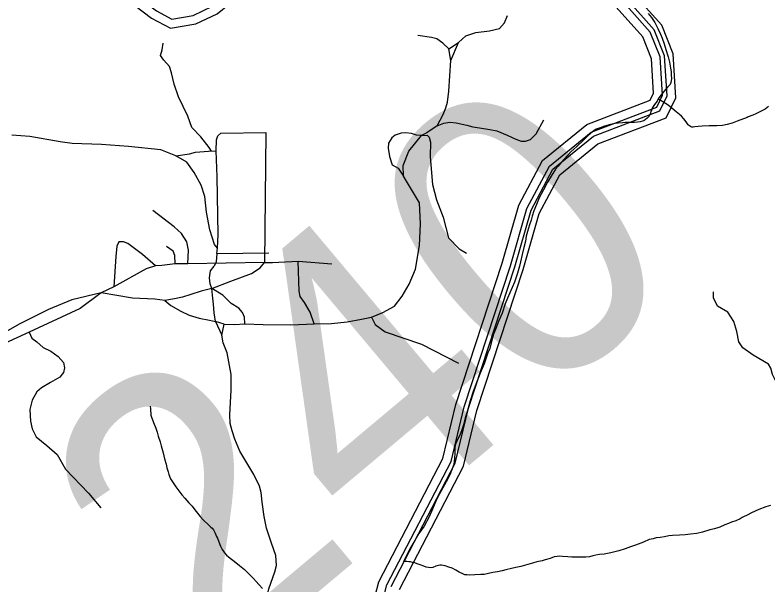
# Model space of a CAD drawing. Extents: x 2001466 to 31450019, y -30647475 to 847247.
# Drawn here: x 2150565 to 2156173, y 714476 to 718722 of the extents above; entities that cross this region are included whole.
import ezdxf

# ---------------------------------------------------------------- set-up
doc = ezdxf.new("R2010")
doc.units = 0
for name, color, linetype in [('Exist Hydrographic Buffer Line', 7, 'Continuous'), ('Exist Hydrographic Misc Water Feature', 7, 'Continuous'), ('Exist Hydrographic River Shore', 7, 'Continuous'), ('Exist Road Non-System Type 51', 7, 'Continuous'), ('Exist Road Secondary Structure Standard Bridge Number Label', 7, 'Continuous')]:
    doc.layers.add(name, color=color, linetype=linetype)

msp = doc.modelspace()

# ---------------------------------------------------------------- linework, layer by layer
at = {"layer": 'Exist Hydrographic Buffer Line'}
for points in [[(2151382.6, 718934.9), (2151618.2, 718753.2), (2151733.5, 718691.9), (2151891.1, 718719.7), (2152036, 718787.5), (2152212.1, 718933.4)], [(2153285.6, 714280.4), (2153335.5, 714476.5), (2153813.7, 715395), (2153911.2, 715801.7), (2154255.4, 716854.6), (2154377.7, 717279.8), (2154545.2, 717595.9), (2154856.8, 717849.3), (2155344.3, 718034.7), (2155388.3, 718125.6), (2155370.9, 718411), (2155296.9, 718594.5), (2155002.2, 718926.5)], [(2153366.4, 714464.7), (2153844.6, 715383.4), (2153942.8, 715792.8), (2154286.7, 716845), (2154408.3, 717267.5), (2154571, 717574.6), (2154873.4, 717820.5), (2155368.1, 718008.6), (2155421.6, 718119), (2155403.3, 718418.4), (2155325.2, 718612), (2155123.4, 718839.4)]]:
    msp.add_lwpolyline(points, dxfattribs=at)
at = {"layer": 'Exist Hydrographic Misc Water Feature'}
for points in [[(2155281.5, 718732.4), (2155305.5, 718702.8), (2155329.7, 718666.7), (2155353.7, 718622.9), (2155372, 718579.1), (2155384.5, 718549.3), (2155400.9, 718507.1), (2155413, 718465.5), (2155429.2, 718409.5), (2155439.4, 718371.4), (2155447.4, 718325.6), (2155451.5, 718301.4), (2155451.9, 718275.5), (2155454, 718247.5), (2155450.3, 718219.7), (2155444.5, 718205.6), (2155424.2, 718185.5), (2155396.4, 718151.2), (2155367, 718115.1), (2155354.5, 718097.1)], [(2155354.5, 718097.1), (2155347.4, 718081.2), (2155327.3, 718055), (2155313.3, 718032.7), (2155307.4, 718017), (2155301.4, 718006.9), (2155297.3, 717990.9), (2155293.6, 717978.9), (2155287.3, 717968.9), (2155281.7, 717960.9), (2155273.5, 717952.8), (2155261.8, 717942.8), (2155249.7, 717934.5), (2155238.1, 717930.6), (2155222.1, 717926.5), (2155201.8, 717924.3), (2155179.6, 717922.3), (2155151.7, 717922.1), (2155109.9, 717921.9), (2155089.6, 717919.7), (2155058.2, 717917.6), (2155034.2, 717913.5), (2155022.3, 717911.2), (2154989.9, 717903.2), (2154955.9, 717892.9), (2154924.5, 717882.6), (2154894.4, 717870.6), (2154876.1, 717860.3), (2154852.8, 717842.4), (2154828.6, 717820.1), (2154799, 717790.1), (2154748.8, 717741.7), (2154705.5, 717703.6), (2154679.3, 717675.6), (2154634, 717623.2), (2154609.8, 717595.2), (2154590.3, 717573), (2154558.1, 717522.7), (2154530.4, 717476.6), (2154500.7, 717420.6), (2154469.5, 717360.5), (2154449.6, 717310.3), (2154429.7, 717264.3), (2154417.9, 717224.3), (2154408.6, 717194), (2154396.3, 717158.2), (2154382.8, 717109.9), (2154372.7, 717075.7), (2154367, 717036.1), (2154355.5, 716989.9), (2154341.6, 716937.6), (2154330.1, 716883.8), (2154322.3, 716851.8), (2154308.6, 716799.5), (2154284.8, 716731.7), (2154251.4, 716653.2), (2154233.7, 716613.3), (2154215.7, 716569.3), (2154194.1, 716501.2), (2154166.9, 716438.8), (2154144.9, 716378.9), (2154128.9, 716344.7), (2154111.5, 716280.9), (2154101.7, 716238.6), (2154087.9, 716204.6), (2154060, 716124.4), (2154030.5, 716054.2), (2153999.1, 715976.2), (2153977.6, 715918.2), (2153955.9, 715848.1), (2153940.5, 715792), (2153926.8, 715749.9), (2153918.8, 715719.8), (2153904.8, 715667.6), (2153892.9, 715631.7), (2153883.1, 715603.6), (2153875.1, 715585.7), (2153863.8, 715563.5), (2153849.7, 715535.6), (2153846, 715525.6), (2153841.9, 715503.5), (2153840.4, 715451.4), (2153838.4, 715423.3), (2153836.7, 715395.6), (2153832.6, 715373.5), (2153803.3, 715297.2), (2153777.3, 715243.1), (2153712.1, 715126.9), (2153692.4, 715082.8), (2153674.5, 715040.5), (2153648.9, 714982.7), (2153613.2, 714914.2), (2153573.2, 714858.2), (2153543.7, 714808), (2153504.6, 714743.7), (2153476.5, 714685.5), (2153458.6, 714649.6)], [(2156176.8, 718039.6), (2156153, 718021.8), (2156123.1, 718005.6), (2156083.1, 717985.3), (2156061.6, 717975.2), (2156025.5, 717962.8), (2156019.3, 717958.9), (2155943.4, 717930.6), (2155907.6, 717916.5), (2155869.8, 717906), (2155833.9, 717899.6), (2155791.9, 717895.4), (2155735.7, 717897.4), (2155683.8, 717895.1), (2155653.7, 717892.8), (2155629.7, 717888.8), (2155615.8, 717886.8), (2155605.9, 717886.7), (2155602, 717888.5), (2155596.1, 717890.6), (2155581.5, 717900.5), (2155577.8, 717904.3), (2155563.7, 717926.3), (2155547.5, 717948.2), (2155529.4, 717968), (2155513.7, 717980.1), (2155489.3, 718002.1), (2155457.3, 718027.6), (2155429.2, 718049.7), (2155391, 718075.4), (2155360.7, 718093.3), (2155354.5, 718097.1)], [(2151572.8, 715806.6), (2151575.2, 715788.3), (2151577.5, 715740.6), (2151579.5, 715732.5), (2151597.8, 715686.8), (2151613.8, 715645), (2151624, 715615.1), (2151631.8, 715585.1), (2151646.6, 715543.1), (2151654.4, 715511.1), (2151668.5, 715461.1), (2151678.8, 715415.3), (2151691.3, 715375.3), (2151695.6, 715347.5), (2151705.8, 715317.5), (2151711.8, 715299.6), (2151724.1, 715265.7), (2151762, 715206), (2151784.2, 715175.9), (2151806.5, 715148.2), (2151830.5, 715122.2), (2151860.6, 715088.4), (2151885.3, 715062.4), (2151905.1, 715034.7), (2151943.3, 714985.1), (2151969.7, 714957.2), (2152005.6, 714923.3), (2152023.9, 714907.2), (2152033.5, 714899.2), (2152044, 714887.5), (2152056.1, 714861.3), (2152066.1, 714837.5), (2152074.1, 714823.8), (2152082.1, 714797.8), (2152096.5, 714763.6), (2152108.6, 714739.8), (2152124.8, 714713.9), (2152141.2, 714698), (2152167, 714674.2), (2152197.3, 714652.6), (2152237.5, 714620.6), (2152275.5, 714590.9), (2152309.7, 714556.9), (2152339.7, 714525.2), (2152362.2, 714501.5), (2152382.3, 714479.4), (2152408.3, 714449.5)], [(2156191.6, 715066.6), (2156157.7, 715056.8), (2156105.6, 715038.2), (2156049.9, 715012.2), (2156017.9, 714996), (2155992, 714983.7), (2155982.2, 714977.9), (2155966, 714967.7), (2155934.4, 714953.5), (2155902, 714943.3), (2155878.6, 714933.1), (2155852.8, 714922.8), (2155814.3, 714906.7), (2155774.5, 714894.5), (2155740.8, 714886.2), (2155686.7, 714870), (2155642.8, 714859.6), (2155597.3, 714853.5), (2155557.1, 714849.4), (2155514.9, 714846.9), (2155463.2, 714845), (2155435.3, 714840.7), (2155403.3, 714834.6), (2155369.5, 714830.4), (2155341, 714826.2), (2155317, 714820), (2155289.3, 714813.7), (2155247.1, 714795.7), (2155185.8, 714771.4), (2155149.3, 714759), (2155109.5, 714744.8), (2155061.7, 714730.5), (2155003.9, 714716.1), (2154954.3, 714705.8), (2154918, 714702), (2154892.1, 714697.7), (2154868.1, 714691.6), (2154843.7, 714685.6), (2154816.3, 714683.3), (2154798.2, 714683.1), (2154774, 714683.1), (2154746.3, 714682.8), (2154712.3, 714682.7), (2154682.6, 714684.4), (2154644, 714688.2), (2154622.3, 714690.3), (2154604, 714688.2), (2154580.5, 714684), (2154550.3, 714671.6), (2154514.2, 714661.6), (2154490.2, 714655.5), (2154452.3, 714647), (2154418.7, 714639.1), (2154332.6, 714614.4), (2154294.6, 714606.4), (2154262.6, 714598.2), (2154220.6, 714588), (2154193.1, 714581.5), (2154159.1, 714573.7), (2154122.8, 714567.4), (2154091.2, 714561.3), (2154059.2, 714554.8), (2154035, 714552.7), (2153989.1, 714550.7), (2153949.3, 714548.3), (2153929.2, 714550.1), (2153915.5, 714552.2), (2153901.1, 714558), (2153873, 714570), (2153849.2, 714585.7), (2153820.9, 714599.7), (2153797.2, 714607.4), (2153769.1, 714617.3), (2153754.7, 714621.1), (2153740.8, 714623.2), (2153728.9, 714623), (2153710.6, 714618.8), (2153698.5, 714615), (2153677.2, 714606.9), (2153659.2, 714602.7), (2153645, 714604.5), (2153627, 714608.4), (2153609.1, 714616.4), (2153582.7, 714626.4), (2153560.7, 714634.2), (2153542.5, 714640.2), (2153526.5, 714643.8), (2153510.7, 714647.9), (2153498.8, 714647.6)], [(2153498.8, 714647.6), (2153482.8, 714649.6), (2153468.9, 714649.7), (2153458.6, 714649.6)]]:
    msp.add_lwpolyline(points, dxfattribs=at)
at = {"layer": 'Exist Hydrographic River Shore'}
for points in [[(2151342.6, 718882.9), (2151582.5, 718697.9), (2151722.6, 718623.4), (2151911, 718656.6), (2152071.4, 718731.7), (2152253.9, 718882.9)], [(2153220.3, 714289.6), (2153273.8, 714500), (2153751.7, 715418.1), (2153848, 715819.6), (2154192.6, 716873.9), (2154316.6, 717304.5), (2154493.4, 717638.4), (2154823.6, 717906.9), (2155296.6, 718086.7), (2155321.8, 718138.8), (2155306.1, 718396.4), (2155240.3, 718559.4), (2154953.1, 718882.9)], [(2153428.1, 714441.1), (2153906.6, 715360.3), (2154005.9, 715774.9), (2154349.5, 716825.7), (2154469.5, 717242.8), (2154622.8, 717532.1), (2154906.6, 717762.9), (2155415.8, 717956.6), (2155488.2, 718105.9), (2155468.2, 718433), (2155381.8, 718647.1), (2155172.5, 718882.9)]]:
    msp.add_lwpolyline(points, dxfattribs=at)
at = {"layer": 'Exist Road Non-System Type 51'}
for p, q in [((2153797.1, 718470.9), (2153869.2, 718516.5)), ((2153812.3, 718383.6), (2153869.2, 718516.5)), ((2153812.3, 718383.6), (2153797.1, 718470.9)), ((2152069.1, 716945.4), (2152456, 716949.6)), ((2152483.7, 716878.8), (2152674.2, 716888.6)), ((2152674.2, 716888.6), (2152924, 716868.1)), ((2151852.4, 716868.8), (2151759.1, 716868.8)), ((2152424.5, 716878.2), (2151852.4, 716868.8)), ((2152424.5, 716878.2), (2152483.7, 716878.8)), ((2151300.4, 716697.6), (2151205.6, 716653)), ((2152122.2, 716419.8), (2152059, 716438.3)), ((2152059, 716438.3), (2152104.7, 716336.2)), ((2152104.7, 716336.2), (2152122.2, 716419.8)), ((2150670.4, 716360.1), (2150691.1, 716313.4))]:
    msp.add_line(p, q, dxfattribs=at)
for points in [[(2153869.2, 718516.5), (2153922.3, 718565.9), (2153998.1, 718592), (2154098.2, 718603.8), (2154174.7, 718621.5), (2154210.8, 718664.6), (2154233.6, 718717.8)], [(2153797.1, 718470.9), (2153750.8, 718512.5), (2153706.6, 718544.9), (2153668.4, 718553.8), (2153565.3, 718568.5)], [(2152028.2, 717708.1), (2152011.5, 717735.7), (2151949.3, 717813.5), (2151883.2, 717883.5), (2151852.1, 717969), (2151782.1, 718113), (2151751, 718206.3), (2151731.6, 718291.9), (2151716, 718338.6), (2151673.3, 718385.2), (2151649.9, 718420.3), (2151661.6, 718463), (2151669.4, 718513.6)], [(2153709.6, 717896.5), (2153755.3, 717981), (2153774.3, 718030.4), (2153785.7, 718072.2), (2153797.1, 718155.7), (2153812.3, 718383.6)], [(2153709.6, 717896.5), (2153633, 717845.2), (2153591.8, 717824.6), (2153556.5, 717827.6), (2153518.2, 717839.4), (2153477, 717845.2), (2153441.7, 717842.3), (2153397.5, 717827.6), (2153371, 717806.9), (2153347.5, 717768.6), (2153344.5, 717730.4), (2153353.4, 717668.5), (2153374, 717606.6), (2153418.1, 717580.1), (2153457.4, 717521.2)], [(2153709.6, 717896.5), (2153758.9, 717915.5), (2153804.5, 717923.1), (2153850, 717919.3), (2153929.7, 717900.3), (2153975.3, 717888.9), (2154024.6, 717881.3), (2154100.5, 717869.9), (2154153.7, 717858.5), (2154229.6, 717828.1), (2154294.1, 717797.8), (2154335.8, 717782.6), (2154366.2, 717782.6), (2154404.2, 717794), (2154445.9, 717835.7), (2154502.9, 717942.1)], [(2152062.9, 717710.3), (2152066.8, 717792), (2152074.5, 717823.1), (2152097.9, 717842.5), (2152432.2, 717846.4), (2152424.5, 716878.2)], [(2151762.3, 717673.2), (2151652.4, 717718.9), (2151411.3, 717742.2), (2151209.2, 717757.8), (2150991.5, 717765.6), (2150902.1, 717777.2), (2150676.6, 717816.1), (2150540.5, 717827.8)], [(2153220.3, 716470.9), (2153305.8, 716506), (2153391.3, 716552.6), (2153449.7, 716626.5), (2153500.2, 716716), (2153546.8, 716828.8), (2153577.9, 717003.8), (2153585.7, 717167.2), (2153577.9, 717322.8), (2153457.4, 717521.2), (2153455.6, 717600.4), (2153497.3, 717706.7), (2153591.8, 717824.6)], [(2153591.8, 717824.6), (2153636, 717827.6), (2153650.7, 717812.8), (2153659.5, 717774.5), (2153656.6, 717665.5), (2153674.3, 717459.3), (2153703.7, 717344.4), (2153753.7, 717214.8), (2153795, 717061.6), (2153874.4, 716979.1), (2153927.4, 716946.7)], [(2151762.3, 717673.2), (2151864.3, 717688.8), (2151908.4, 717700.6), (2152005.7, 717706.7), (2152062.9, 717710.3)], [(2152073.3, 716984.7), (2152050, 717012), (2152015, 717120.9), (2151991.7, 717253.1), (2151980, 717369.8), (2151952.8, 717455.4), (2151898.4, 717548.7), (2151843.9, 717626.5), (2151762.3, 717673.2)], [(2152079.2, 717087.8), (2152070.3, 717516.2), (2152062.9, 717710.3)], [(2151852.4, 716868.8), (2151856.3, 716969.9), (2151844.6, 717032.2), (2151805.7, 717094.4), (2151751.3, 717145), (2151591.9, 717265.5)], [(2152069.1, 716945.4), (2152073.3, 716984.7), (2152079.2, 717087.8)], [(2151611.4, 716853.2), (2151514.2, 716938.8), (2151405.3, 717020.5), (2151374.2, 717032.2), (2151339.2, 717032.2), (2151323.7, 717001), (2151315.9, 716923.2), (2151300.4, 716697.6)], [(2151759.1, 716868.8), (2151755.2, 716931), (2151743.5, 716962.1), (2151693, 716997.1)], [(2152069.1, 716945.4), (2152063.3, 716883.4), (2152048.6, 716851)], [(2152793.4, 716420.9), (2152763.6, 716509.3), (2152720.8, 716579.3), (2152687.8, 716626), (2152682, 716664.9), (2152674.2, 716888.6)], [(2151611.4, 716853.2), (2151541.4, 716829.9), (2151300.4, 716697.6)], [(2151759.1, 716868.8), (2151658, 716857.1), (2151611.4, 716853.2)], [(2152031.8, 716685.3), (2152018.2, 716718.4), (2152014.3, 716765.1), (2152022.1, 716815.6), (2152048.6, 716851)], [(2152031.8, 716685.3), (2152171.5, 716738.8), (2152325.8, 716796), (2152391.5, 716837.3), (2152424.5, 716878.2)], [(2152031.8, 716685.3), (2151952.1, 716665.9), (2151874.3, 716640.6), (2151812.1, 716621.1), (2151751.9, 716607.5), (2151680, 716595.9)], [(2152059, 716438.3), (2152047.3, 716504.4), (2152043.4, 716568.6), (2152035.7, 716634.7), (2152031.8, 716685.3)], [(2152276.7, 716420.8), (2152274.7, 716471.4), (2152259.2, 716506.4), (2152232, 716537.5), (2152175.6, 716572.5), (2152113.4, 716634.7), (2152031.8, 716685.3)], [(2155956.7, 716287.7), (2155941.5, 716363.7), (2155918.7, 716439.6), (2155873.2, 716508), (2155797.3, 716553.6), (2155766.9, 716614.3), (2155766.9, 716659.9)], [(2151205.6, 716653), (2150989.2, 716601.2), (2150814.3, 716527.3), (2150600.4, 716422.3), (2150340, 716274.5), (2150223.8, 716207.9), (2150083.9, 716141.8), (2149951.7, 716087.3), (2149854.5, 716036.7), (2149780.6, 715986.2), (2149775.3, 715955.1)], [(2151205.6, 716653), (2151051.1, 716535.1), (2150670.4, 716360.1)], [(2151680, 716595.9), (2151605.5, 716604.3), (2151439.9, 716613), (2151205.6, 716653)], [(2151680, 716595.9), (2151726.6, 716558.9), (2151800.5, 716516.1), (2151862.7, 716486.9), (2151936.5, 716463.6), (2152014.3, 716448), (2152059, 716438.3)], [(2152793.4, 716420.9), (2152922.9, 716423.8), (2153037.8, 716435.6), (2153146.7, 716456.2), (2153220.3, 716470.9)], [(2153220.3, 716470.9), (2153247.5, 716416.5), (2153321.4, 716362), (2153593.5, 716268.7), (2153869.5, 716128.6)], [(2152122.2, 716419.8), (2152200.9, 716416.9), (2152276.7, 716420.8)], [(2152276.7, 716420.8), (2152413.7, 716416), (2152619.8, 716414), (2152793.4, 716420.9)], [(2150670.4, 716360.1), (2150487.7, 716274.5), (2150340, 716204.5), (2150102.8, 716107.2), (2149869.6, 715998.3), (2149775.3, 715955.1)], [(2152511.9, 714621.8), (2152507, 714694.7), (2152475.9, 714788.1), (2152439, 714898.9), (2152419.6, 714984.5), (2152406, 715093.4), (2152398.2, 715165.4), (2152386.5, 715212.1), (2152343.8, 715299.6), (2152238.8, 715472.7), (2152202.8, 715563.1), (2152181.4, 715623.4), (2152167.8, 715679.8), (2152164, 715744), (2152175.6, 715926.8), (2152175.6, 716043.5), (2152145.5, 716205.9), (2152116.3, 716279.8), (2152104.7, 716336.2)], [(2150691.1, 716313.4), (2150727.3, 716287.6), (2150773.9, 716244.8), (2150832.2, 716217.6), (2150886.7, 716178.7), (2150925.5, 716132), (2150933.3, 716093.1), (2150925.5, 716058.1), (2150898.3, 716023.1), (2150828.3, 715984.2), (2150762.3, 715945.3), (2150727.3, 715914.2), (2150692.3, 715852), (2150676.7, 715782), (2150680.6, 715696.4), (2150692.3, 715638), (2150723.4, 715579.7), (2150801.1, 715513.6), (2150878.9, 715447.4), (2150941.1, 715338.5), (2151112.1, 715159.6), (2151205.4, 715050.7)], [(2157508.2, 715529.4), (2157467.3, 715558.6), (2157399, 715634.5), (2157133.3, 715657.3), (2156700.6, 715687.7), (2156374.2, 715680.1), (2156328.7, 715718.1), (2156305.9, 715801.6), (2156305.9, 715892.8), (2156290.7, 715945.9), (2156230, 715999.1), (2156207.2, 716044.7), (2156195.6, 716091.4), (2156176.8, 716120.6), (2156063, 716189), (2155987.1, 716242.2), (2155956.7, 716287.7)], [(2151981, 713772.1), (2152104.5, 713944.2), (2152242.5, 714084.2), (2152308.6, 714136.8), (2152378.5, 714220.4), (2152407.9, 714280.6), (2152432.4, 714360.1), (2152444.6, 714403), (2152456.8, 714445.8), (2152499.6, 714574.3), (2152511.9, 714621.8)]]:
    msp.add_lwpolyline(points, dxfattribs=at)

# ---------------------------------------------------------------- texts
at = {"layer": 'Exist Road Secondary Structure Standard Bridge Number Label'}
msp.add_text('240', height=2132.54, rotation=40, dxfattribs=at).set_placement((2151973.5, 713710.7))

doc.saveas('drawing.dxf')
